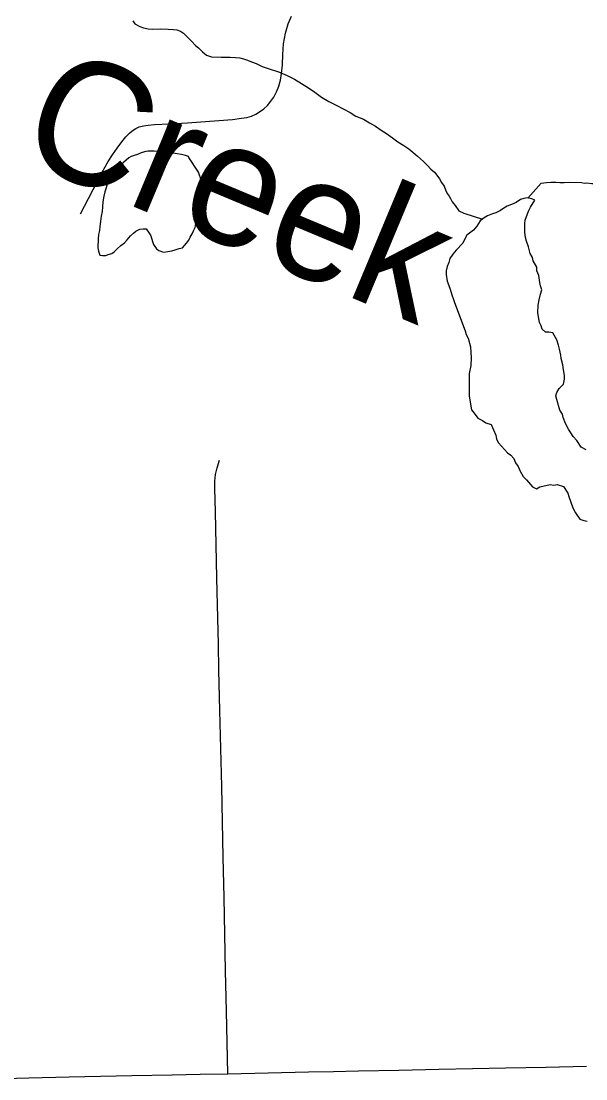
# Model space of a CAD drawing. Extents: x 103424 to 290657, y 38711 to 110967.
# Drawn here: x 214248.253 to 214248.4707, y 40209.0269 to 40209.4345 of the extents above; entities that cross this region are included whole.
import ezdxf

# ---------------------------------------------------------------- set-up
doc = ezdxf.new("R2010")
doc.units = 0
for name, color, linetype in [('GM_X_County_Road', 7, 'Continuous'), ('GM_X_Minor_Lake', 7, 'Continuous'), ('GM_X_Minor_River', 7, 'Continuous'), ('GM_X_Minor_River_Text', 7, 'Continuous'), ('GM_X_Township_Road', 7, 'Continuous')]:
    doc.layers.add(name, color=color, linetype=linetype)

msp = doc.modelspace()

# ---------------------------------------------------------------- linework, layer by layer
at = {"layer": 'GM_X_County_Road'}
msp.add_lwpolyline([(214248.24167, 40209.02686), (214248.25603, 40209.02725), (214248.27156, 40209.02758), (214248.28362, 40209.02783), (214248.29568, 40209.02809), (214248.31121, 40209.0284), (214248.32198, 40209.02862), (214248.33274, 40209.02884), (214248.34827, 40209.02917), (214248.3638, 40209.0295), (214248.37343, 40209.0297), (214248.38305, 40209.0299), (214248.39858, 40209.03022), (214248.41412, 40209.03053), (214248.42701, 40209.03079), (214248.4399, 40209.03105), (214248.45543, 40209.03139), (214248.47096, 40209.03172)], dxfattribs=at)
at = {"layer": 'GM_X_Minor_Lake'}
for points in [[(214248.3177, 40209.38201), (214248.3175, 40209.38238), (214248.31636, 40209.38275), (214248.31483, 40209.3831), (214248.31312, 40209.38345), (214248.3116, 40209.38362), (214248.30988, 40209.38397), (214248.30779, 40209.38412), (214248.30665, 40209.3843), (214248.30551, 40209.38428), (214248.30436, 40209.38445), (214248.30304, 40209.38443), (214248.3019, 40209.38441), (214248.30057, 40209.3842), (214248.29925, 40209.38379), (214248.29793, 40209.3832), (214248.29661, 40209.3828), (214248.29547, 40209.3824), (214248.29453, 40209.38182), (214248.29247, 40209.38007), (214248.29154, 40209.3793), (214248.29005, 40209.37756), (214248.28911, 40209.3766), (214248.28837, 40209.37544), (214248.28763, 40209.37429), (214248.28689, 40209.37333), (214248.28634, 40209.37218), (214248.2858, 40209.37027), (214248.28526, 40209.36874), (214248.28491, 40209.36702), (214248.28456, 40209.36492), (214248.28441, 40209.36302), (214248.28425, 40209.36112), (214248.2839, 40209.3594), (214248.28355, 40209.3573), (214248.2834, 40209.3554), (214248.28323, 40209.35388), (214248.28288, 40209.35235), (214248.28272, 40209.35064), (214248.28258, 40209.34721), (214248.2828, 40209.34588), (214248.28339, 40209.34437), (214248.28434, 40209.3442), (214248.28567, 40209.34422), (214248.28661, 40209.34462)], [(214248.3177, 40209.38201), (214248.3175, 40209.38238), (214248.31636, 40209.38275), (214248.31483, 40209.3831), (214248.31312, 40209.38345), (214248.3116, 40209.38362), (214248.30988, 40209.38397), (214248.30779, 40209.38412), (214248.30665, 40209.3843), (214248.30551, 40209.38428), (214248.30436, 40209.38445), (214248.30304, 40209.38443), (214248.3019, 40209.38441), (214248.30057, 40209.3842), (214248.29925, 40209.38379), (214248.29793, 40209.3832), (214248.29661, 40209.3828), (214248.29547, 40209.3824), (214248.29453, 40209.38182), (214248.29247, 40209.38007), (214248.29154, 40209.3793), (214248.29005, 40209.37756), (214248.28911, 40209.3766), (214248.28837, 40209.37544), (214248.28763, 40209.37429), (214248.28689, 40209.37333), (214248.28634, 40209.37218), (214248.2858, 40209.37027), (214248.28526, 40209.36874), (214248.28491, 40209.36702), (214248.28456, 40209.36492), (214248.28441, 40209.36302), (214248.28425, 40209.36112), (214248.2839, 40209.3594), (214248.28355, 40209.3573), (214248.2834, 40209.3554), (214248.28323, 40209.35388), (214248.28288, 40209.35235), (214248.28272, 40209.35064), (214248.28258, 40209.34721), (214248.2828, 40209.34588), (214248.28339, 40209.34437), (214248.28434, 40209.3442), (214248.28567, 40209.34422), (214248.28661, 40209.34462), (214248.28794, 40209.34502), (214248.28888, 40209.3456), (214248.29, 40209.34676), (214248.29149, 40209.34812), (214248.29281, 40209.34909), (214248.29393, 40209.35025), (214248.29523, 40209.35179), (214248.29635, 40209.35276), (214248.29729, 40209.35354), (214248.2988, 40209.35432), (214248.30012, 40209.35453), (214248.30126, 40209.35455), (214248.30243, 40209.35286), (214248.30302, 40209.35173), (214248.30362, 40209.34965), (214248.30402, 40209.34851), (214248.30519, 40209.34682), (214248.30615, 40209.34608), (214248.30787, 40209.34553), (214248.30958, 40209.34575), (214248.31109, 40209.34597), (214248.31241, 40209.34637), (214248.31392, 40209.34696), (214248.31525, 40209.34718), (214248.31674, 40209.34891), (214248.31767, 40209.35007), (214248.31822, 40209.35122), (214248.31896, 40209.35256), (214248.31951, 40209.35371), (214248.32005, 40209.35505), (214248.32041, 40209.35658), (214248.32095, 40209.3583), (214248.3213, 40209.3602), (214248.32164, 40209.3623), (214248.32199, 40209.36421), (214248.32215, 40209.36611), (214248.3225, 40209.36764), (214248.32248, 40209.36859), (214248.32265, 40209.36992), (214248.32262, 40209.37163), (214248.32241, 40209.37296), (214248.3222, 40209.3741), (214248.3218, 40209.37523), (214248.3214, 40209.37636), (214248.3177, 40209.38201)], [(214248.28661, 40209.34462), (214248.28794, 40209.34502), (214248.28888, 40209.3456), (214248.29, 40209.34676), (214248.29149, 40209.34812), (214248.29281, 40209.34909), (214248.29393, 40209.35025), (214248.29523, 40209.35179), (214248.29635, 40209.35276), (214248.29729, 40209.35354), (214248.2988, 40209.35432), (214248.30012, 40209.35453), (214248.30126, 40209.35455), (214248.30243, 40209.35286), (214248.30302, 40209.35173), (214248.30362, 40209.34965), (214248.30402, 40209.34851), (214248.30519, 40209.34682), (214248.30615, 40209.34608), (214248.30787, 40209.34553), (214248.30958, 40209.34575), (214248.31109, 40209.34597), (214248.31241, 40209.34637), (214248.31392, 40209.34696), (214248.31525, 40209.34718), (214248.31674, 40209.34891), (214248.31767, 40209.35007), (214248.31822, 40209.35122), (214248.31896, 40209.35256), (214248.31951, 40209.35371), (214248.32005, 40209.35505), (214248.32041, 40209.35658), (214248.32095, 40209.3583), (214248.3213, 40209.3602), (214248.32164, 40209.3623), (214248.32199, 40209.36421), (214248.32215, 40209.36611), (214248.3225, 40209.36764), (214248.32248, 40209.36859), (214248.32265, 40209.36992), (214248.32262, 40209.37163), (214248.32241, 40209.37296), (214248.3222, 40209.3741), (214248.3218, 40209.37523), (214248.3214, 40209.37636), (214248.3177, 40209.38201)], [(214248.45114, 40209.36551), (214248.44987, 40209.36603), (214248.44816, 40209.36639), (214248.44683, 40209.36618), (214248.44551, 40209.36578), (214248.44382, 40209.36462), (214248.44212, 40209.36384), (214248.44042, 40209.36325), (214248.4391, 40209.36247), (214248.43779, 40209.36151), (214248.43609, 40209.36072), (214248.43477, 40209.36033), (214248.43288, 40209.35954), (214248.43156, 40209.35876), (214248.43006, 40209.3576), (214248.42876, 40209.3555), (214248.42745, 40209.35397), (214248.42482, 40209.35203), (214248.42408, 40209.35069), (214248.42335, 40209.34898), (214248.42073, 40209.34628), (214248.41942, 40209.34475), (214248.41831, 40209.34303), (214248.41795, 40209.3415), (214248.41722, 40209.33998), (214248.41686, 40209.33826), (214248.41688, 40209.33694), (214248.4173, 40209.33428), (214248.4179, 40209.33259), (214248.41849, 40209.33127), (214248.41909, 40209.329), (214248.41969, 40209.3273), (214248.42013, 40209.32615)], [(214248.47089, 40209.26937), (214248.46898, 40209.2703), (214248.46723, 40209.27293), (214248.46588, 40209.27443), (214248.46412, 40209.27725), (214248.46295, 40209.27951), (214248.46197, 40209.28177), (214248.46176, 40209.2831), (214248.46078, 40209.2846), (214248.45958, 40209.28876), (214248.45918, 40209.29008), (214248.45954, 40209.29142), (214248.46047, 40209.29295), (214248.46215, 40209.29468), (214248.4625, 40209.29658), (214248.46248, 40209.29791), (214248.46207, 40209.30018), (214248.46185, 40209.30207), (214248.46125, 40209.30453), (214248.46104, 40209.30585), (214248.46062, 40209.30813), (214248.46022, 40209.30964), (214248.45962, 40209.31172), (214248.45806, 40209.31435), (214248.45653, 40209.31471), (214248.4552, 40209.31469), (214248.45386, 40209.31581), (214248.45346, 40209.31714), (214248.45287, 40209.31845), (214248.45266, 40209.31978), (214248.45224, 40209.32224), (214248.45239, 40209.32509), (214248.45274, 40209.32718), (214248.45328, 40209.32927), (214248.45382, 40209.33099), (214248.45323, 40209.3325), (214248.45302, 40209.33382), (214248.4526, 40209.33648), (214248.45181, 40209.33836), (214248.45179, 40209.33969), (214248.45042, 40209.34214), (214248.45021, 40209.34346), (214248.44924, 40209.34497), (214248.44863, 40209.34761), (214248.44784, 40209.34969), (214248.44744, 40209.3512), (214248.44722, 40209.3531), (214248.44717, 40209.35651), (214248.44734, 40209.35784), (214248.44862, 40209.36127), (214248.44935, 40209.3628), (214248.45114, 40209.36551)], [(214248.42013, 40209.32615), (214248.42424, 40209.31522), (214248.42464, 40209.31371), (214248.42542, 40209.31239), (214248.42623, 40209.30898), (214248.42648, 40209.30481), (214248.42634, 40209.30178), (214248.42581, 40209.29873), (214248.42571, 40209.29266), (214248.42576, 40209.29001)], [(214248.42576, 40209.29001), (214248.4266, 40209.28471), (214248.42775, 40209.28339), (214248.42911, 40209.28151), (214248.43084, 40209.28059), (214248.43218, 40209.27966), (214248.43428, 40209.27912), (214248.43605, 40209.27497), (214248.43626, 40209.27345), (214248.43704, 40209.27195), (214248.44052, 40209.2682), (214248.44186, 40209.26727), (214248.44302, 40209.26596), (214248.44362, 40209.26426), (214248.44459, 40209.26294), (214248.44537, 40209.26106), (214248.44654, 40209.25899), (214248.44789, 40209.25768), (214248.45021, 40209.25505), (214248.45174, 40209.25431), (214248.45306, 40209.25509), (214248.45704, 40209.2559), (214248.45837, 40209.25573), (214248.4597, 40209.25594), (214248.46218, 40209.25521), (214248.46374, 40209.25258), (214248.46413, 40209.25126), (214248.46572, 40209.24692), (214248.4667, 40209.24503), (214248.46844, 40209.24259), (214248.46997, 40209.24204), (214248.4713, 40209.24187)]]:
    msp.add_lwpolyline(points, dxfattribs=at)
at = {"layer": 'GM_X_Minor_River'}
for points in [[(214248.29611, 40209.43469), (214248.29689, 40209.43356), (214248.29881, 40209.43246), (214248.30015, 40209.43191), (214248.30205, 40209.43156), (214248.30376, 40209.4314), (214248.3068, 40209.43164), (214248.30965, 40209.43149), (214248.31174, 40209.43134), (214248.31307, 40209.43117), (214248.31441, 40209.43062), (214248.31556, 40209.42988), (214248.3173, 40209.4282), (214248.31885, 40209.4267), (214248.3202, 40209.4252), (214248.32136, 40209.42427), (214248.3229, 40209.42277), (214248.32444, 40209.42147), (214248.32635, 40209.42074), (214248.33015, 40209.42061), (214248.33186, 40209.42064), (214248.33357, 40209.42067), (214248.33566, 40209.42051), (214248.33737, 40209.42035), (214248.33871, 40209.41999), (214248.34024, 40209.41945), (214248.34177, 40209.4189), (214248.34368, 40209.41817), (214248.34597, 40209.41707), (214248.34865, 40209.41616), (214248.35266, 40209.4149), (214248.35553, 40209.41361), (214248.3584, 40209.41214), (214248.36109, 40209.41047), (214248.36378, 40209.40881), (214248.36627, 40209.40714), (214248.36877, 40209.40528), (214248.37165, 40209.40361), (214248.37452, 40209.40214), (214248.3774, 40209.40066), (214248.37989, 40209.39937), (214248.382, 40209.39789), (214248.38506, 40209.3968), (214248.38736, 40209.39532), (214248.38966, 40209.39402), (214248.39178, 40209.39254), (214248.39389, 40209.39124), (214248.39619, 40209.38957), (214248.39831, 40209.38808), (214248.40061, 40209.3866), (214248.40253, 40209.3853), (214248.40407, 40209.38399), (214248.40581, 40209.3825), (214248.40812, 40209.38045), (214248.40967, 40209.37895), (214248.41102, 40209.37745), (214248.41237, 40209.37633), (214248.41334, 40209.37521), (214248.41431, 40209.37371), (214248.41509, 40209.37239), (214248.41607, 40209.37088), (214248.41666, 40209.36956), (214248.41726, 40209.36805), (214248.41803, 40209.36711), (214248.41862, 40209.36617), (214248.41921, 40209.36485), (214248.42037, 40209.36354), (214248.42174, 40209.36147), (214248.42365, 40209.36055), (214248.43084, 40209.35821)], [(214248.44832, 40209.36636), (214248.45346, 40209.37207), (214248.45555, 40209.37229), (214248.45725, 40209.37251), (214248.45915, 40209.37254), (214248.46067, 40209.37237), (214248.46238, 40209.3724), (214248.46447, 40209.37244), (214248.46903, 40209.37232), (214248.47017, 40209.37215), (214248.47112, 40209.37216), (214248.47302, 40209.37201), (214248.47416, 40209.37202), (214248.47511, 40209.37185), (214248.47606, 40209.37186), (214248.47777, 40209.37189), (214248.4791, 40209.37173), (214248.48005, 40209.37174), (214248.481, 40209.37176), (214248.48233, 40209.37159), (214248.48271, 40209.37159)]]:
    msp.add_lwpolyline(points, dxfattribs=at)
at = {"layer": 'GM_X_Township_Road'}
for points in [[(214248.27596, 40209.36021), (214248.279, 40209.36623), (214248.28424, 40209.37636), (214248.28651, 40209.38041), (214248.28828, 40209.38306), (214248.29002, 40209.38561), (214248.29181, 40209.38802), (214248.29338, 40209.3899), (214248.29476, 40209.39133), (214248.29588, 40209.39231), (214248.29722, 40209.39311), (214248.29856, 40209.39379), (214248.30017, 40209.39423), (214248.30196, 40209.3945), (214248.30446, 40209.39468), (214248.31027, 40209.39499), (214248.31719, 40209.39536), (214248.32582, 40209.39602), (214248.33446, 40209.39669), (214248.33799, 40209.39709), (214248.34, 40209.39741), (214248.34178, 40209.3979), (214248.34353, 40209.3987), (214248.34496, 40209.39955), (214248.34653, 40209.40071), (214248.34795, 40209.40206), (214248.34934, 40209.40367), (214248.35041, 40209.40528), (214248.35151, 40209.40733), (214248.35241, 40209.40953), (214248.35305, 40209.41182), (214248.35343, 40209.41433), (214248.35374, 40209.41772), (214248.35392, 40209.42174), (214248.35423, 40209.42581), (214248.35495, 40209.42988), (214248.35598, 40209.43355), (214248.35723, 40209.43641)], [(214248.33274, 40209.02884), (214248.33246, 40209.0409), (214248.33218, 40209.05297), (214248.33186, 40209.0685), (214248.33156, 40209.08266), (214248.33127, 40209.09682), (214248.33094, 40209.11235), (214248.33066, 40209.12596), (214248.33037, 40209.13956), (214248.32998, 40209.15419), (214248.32959, 40209.16883), (214248.32928, 40209.18436), (214248.32908, 40209.19439), (214248.32888, 40209.20442), (214248.32851, 40209.21995), (214248.32821, 40209.2327), (214248.3279, 40209.24544), (214248.32771, 40209.25443), (214248.32774, 40209.25726), (214248.32799, 40209.25985), (214248.32855, 40209.26238), (214248.32953, 40209.26534)]]:
    msp.add_lwpolyline(points, dxfattribs=at)

# ---------------------------------------------------------------- texts
at = {"layer": 'GM_X_Minor_River_Text'}
msp.add_text('Creek', height=0.047378, rotation=337.3282, dxfattribs=at).set_placement((214248.25014, 40209.38235))

doc.saveas('drawing.dxf')
